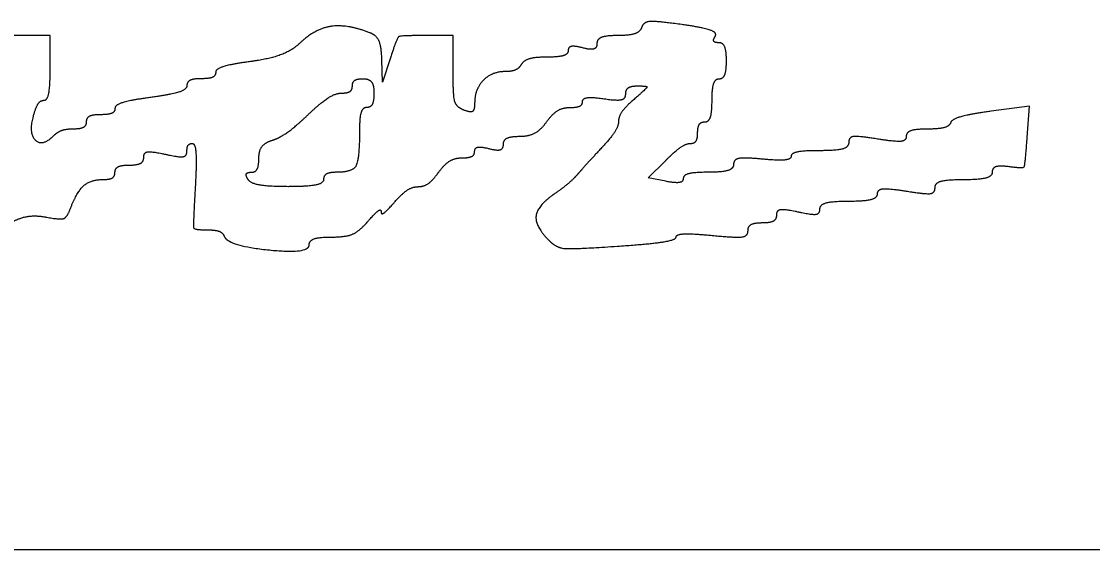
# Model space of a CAD drawing. Extents: x 0 to 34, y 0 to 22.
# Drawn here: x 25.351 to 25.7083, y 8.816 to 8.9921 of the extents above; entities that cross this region are included whole.
import ezdxf

# ---------------------------------------------------------------- set-up
doc = ezdxf.new("R2010")
doc.units = 0
doc.layers.add('SH_Data', color=7, linetype='Continuous')
doc.layers.add('SH_Text', color=7, linetype='Continuous')

msp = doc.modelspace()

# ---------------------------------------------------------------- linework, layer by layer
at = {"layer": 'SH_Data'}
msp.add_line((24.5, 8.816), (28, 8.816), dxfattribs=at)
at = {"layer": 'SH_Text'}
for points in [[(25.36057, 8.97662), (25.36057, 8.98742), (25.34497, 8.98742)], [(25.49497, 8.97568), (25.49497, 8.98742), (25.48572, 8.98742)], [(25.47396, 8.97962), (25.47146, 8.97182), (25.47122, 8.97936)], [(25.68652, 8.95347), (25.68727, 8.96391), (25.67452, 8.96219)], [(25.56591, 8.9388), (25.56006, 8.93992), (25.56581, 8.94567)]]:
    msp.add_lwpolyline(points, dxfattribs=at)
for points in [[(25.57127, 8.99109), (25.56276, 8.99226), (25.55848, 8.99195), (25.55787, 8.99011)], [(25.46717, 8.98836), (25.45966, 8.99125), (25.44907, 8.98973), (25.44405, 8.98505)], [(25.47122, 8.97936), (25.47107, 8.98385), (25.46943, 8.9875), (25.46717, 8.98836)], [(25.55787, 8.99011), (25.55737, 8.98863), (25.55382, 8.98742), (25.54997, 8.98742)], [(25.58243, 8.98719), (25.58317, 8.98839), (25.57815, 8.99014), (25.57127, 8.99109)], [(25.44405, 8.98505), (25.44119, 8.98239), (25.43379, 8.97959), (25.42735, 8.97874)], [(25.48572, 8.98742), (25.47739, 8.98742), (25.47621, 8.98664), (25.47396, 8.97962)], [(25.54297, 8.98474), (25.54297, 8.98324), (25.54085, 8.98261), (25.53817, 8.98331)], [(25.54997, 8.98742), (25.54612, 8.98742), (25.54297, 8.98621), (25.54297, 8.98474)], [(25.58363, 8.98502), (25.58223, 8.98502), (25.58169, 8.986), (25.58243, 8.98719)], [(25.58617, 8.97902), (25.58617, 8.98232), (25.58503, 8.98502), (25.58363, 8.98502)], [(25.53337, 8.98239), (25.53337, 8.9812), (25.53019, 8.98022), (25.52631, 8.98022)], [(25.53817, 8.98331), (25.53553, 8.98401), (25.53337, 8.98359), (25.53337, 8.98239)], [(25.42735, 8.97874), (25.42098, 8.97789), (25.41577, 8.97626), (25.41577, 8.97511)], [(25.51777, 8.97782), (25.51696, 8.9765), (25.51465, 8.97542), (25.51266, 8.97542)], [(25.52631, 8.98022), (25.52243, 8.98022), (25.51859, 8.97914), (25.51777, 8.97782)], [(25.58377, 8.97302), (25.58509, 8.97302), (25.58617, 8.97572), (25.58617, 8.97902)], [(25.35845, 8.96582), (25.35962, 8.96582), (25.36057, 8.97068), (25.36057, 8.97662)], [(25.41577, 8.97511), (25.41577, 8.97396), (25.41361, 8.97302), (25.41097, 8.97302)], [(25.49857, 8.96255), (25.49605, 8.96352), (25.49497, 8.96745), (25.49497, 8.97568)], [(25.51266, 8.97542), (25.50796, 8.97542), (25.50217, 8.96959), (25.50217, 8.96487)], [(25.40617, 8.9707), (25.40617, 8.96943), (25.40077, 8.96767), (25.39417, 8.96679)], [(25.41097, 8.97302), (25.40833, 8.97302), (25.40617, 8.97198), (25.40617, 8.9707)], [(25.45775, 8.96822), (25.45974, 8.96822), (25.46137, 8.9693), (25.46137, 8.97062)], [(25.46137, 8.97062), (25.46137, 8.97194), (25.46299, 8.97302), (25.46497, 8.97302)], [(25.46497, 8.97302), (25.46697, 8.97302), (25.46857, 8.97089), (25.46857, 8.96822)], [(25.55257, 8.96795), (25.55257, 8.96942), (25.55436, 8.97062), (25.55654, 8.97062)], [(25.55654, 8.97062), (25.5598, 8.97062), (25.55959, 8.96982), (25.55534, 8.96614)], [(25.58137, 8.96582), (25.58137, 8.96978), (25.58245, 8.97302), (25.58377, 8.97302)], [(25.39417, 8.96679), (25.38757, 8.96592), (25.38217, 8.96426), (25.38217, 8.96311)], [(25.44667, 8.96109), (25.45077, 8.96501), (25.45576, 8.96822), (25.45775, 8.96822)], [(25.46857, 8.96822), (25.46857, 8.96558), (25.46749, 8.96342), (25.46617, 8.96342)], [(25.53817, 8.9654), (25.53817, 8.96649), (25.54141, 8.96691), (25.54537, 8.96633)], [(25.54537, 8.96633), (25.54969, 8.9657), (25.55257, 8.96634), (25.55257, 8.96795)], [(25.35494, 8.96051), (25.35571, 8.96343), (25.35728, 8.96582), (25.35845, 8.96582)], [(25.38217, 8.96311), (25.38217, 8.96196), (25.38001, 8.96102), (25.37737, 8.96102)], [(25.46617, 8.96342), (25.46485, 8.96342), (25.46377, 8.96027), (25.46377, 8.95642)], [(25.50217, 8.96487), (25.50217, 8.96257), (25.50081, 8.96169), (25.49857, 8.96255)], [(25.52617, 8.95862), (25.52807, 8.96126), (25.53155, 8.96342), (25.5339, 8.96342)], [(25.5339, 8.96342), (25.53625, 8.96342), (25.53817, 8.96431), (25.53817, 8.9654)], [(25.55534, 8.96614), (25.5525, 8.96367), (25.55017, 8.96038), (25.55017, 8.95883)], [(25.57897, 8.95862), (25.58029, 8.95862), (25.58137, 8.96186), (25.58137, 8.96582)], [(25.36163, 8.95392), (25.35794, 8.95023), (25.35342, 8.95468), (25.35494, 8.96051)], [(25.37737, 8.96102), (25.37473, 8.96102), (25.37257, 8.95994), (25.37257, 8.95862)], [(25.43469, 8.95253), (25.43718, 8.95332), (25.44257, 8.95717), (25.44667, 8.96109)], [(25.67452, 8.96219), (25.66751, 8.96124), (25.66141, 8.95951), (25.66097, 8.95834)], [(25.36825, 8.95622), (25.36587, 8.95622), (25.3629, 8.95518), (25.36163, 8.95392)], [(25.37257, 8.95862), (25.37257, 8.9573), (25.37063, 8.95622), (25.36825, 8.95622)], [(25.46377, 8.95642), (25.46377, 8.94629), (25.46149, 8.94182), (25.45631, 8.94182)], [(25.51724, 8.95382), (25.52025, 8.95382), (25.52427, 8.95598), (25.52617, 8.95862)], [(25.55017, 8.95883), (25.55017, 8.95727), (25.54774, 8.9534), (25.54477, 8.95023)], [(25.57657, 8.95502), (25.57657, 8.957), (25.57765, 8.95862), (25.57897, 8.95862)], [(25.65317, 8.95622), (25.64932, 8.95622), (25.64617, 8.95513), (25.64617, 8.95379)], [(25.66097, 8.95834), (25.66053, 8.95717), (25.65702, 8.95622), (25.65317, 8.95622)], [(25.43017, 8.94646), (25.43017, 8.94901), (25.4322, 8.95174), (25.43469, 8.95253)], [(25.51177, 8.95114), (25.51177, 8.95261), (25.51423, 8.95382), (25.51724, 8.95382)], [(25.57406, 8.95142), (25.57544, 8.95142), (25.57657, 8.95304), (25.57657, 8.95502)], [(25.63657, 8.9529), (25.63014, 8.95393), (25.62697, 8.95354), (25.62697, 8.95173)], [(25.64617, 8.95379), (25.64617, 8.9523), (25.64246, 8.95196), (25.63657, 8.9529)], [(25.68037, 8.94377), (25.68517, 8.9431), (25.68585, 8.94419), (25.68652, 8.95347)], [(25.39897, 8.94782), (25.4035, 8.94682), (25.40617, 8.9472), (25.40617, 8.94883)], [(25.40617, 8.94883), (25.40617, 8.95025), (25.40698, 8.95142), (25.40797, 8.95142)], [(25.40797, 8.95142), (25.40896, 8.95143), (25.4094, 8.94495), (25.40896, 8.93702)], [(25.4979, 8.94662), (25.50025, 8.94662), (25.50217, 8.9476), (25.50217, 8.94879)], [(25.50217, 8.94879), (25.50217, 8.94999), (25.50433, 8.9504), (25.50697, 8.94971)], [(25.50697, 8.94971), (25.50965, 8.94901), (25.51177, 8.94964), (25.51177, 8.95114)], [(25.54477, 8.95023), (25.5418, 8.94705), (25.53817, 8.94305), (25.53669, 8.94133)], [(25.56581, 8.94567), (25.56897, 8.94883), (25.57268, 8.95142), (25.57406, 8.95142)], [(25.61737, 8.94902), (25.61209, 8.94902), (25.60777, 8.94818), (25.60777, 8.94716)], [(25.62697, 8.95173), (25.62697, 8.95017), (25.6229, 8.94902), (25.61737, 8.94902)], [(25.38697, 8.94422), (25.38961, 8.94422), (25.39177, 8.94538), (25.39177, 8.94681)], [(25.39177, 8.94681), (25.39177, 8.94844), (25.39444, 8.94881), (25.39897, 8.94782)], [(25.42763, 8.94182), (25.42903, 8.94182), (25.43017, 8.94391), (25.43017, 8.94646)], [(25.49017, 8.94182), (25.49207, 8.94446), (25.49555, 8.94662), (25.4979, 8.94662)], [(25.59817, 8.94621), (25.59221, 8.94678), (25.58857, 8.94612), (25.58857, 8.94447)], [(25.60777, 8.94716), (25.60777, 8.94613), (25.60345, 8.9457), (25.59817, 8.94621)], [(25.3784, 8.93942), (25.38047, 8.93942), (25.38217, 8.9405), (25.38217, 8.94182)], [(25.38217, 8.94182), (25.38217, 8.94314), (25.38433, 8.94422), (25.38697, 8.94422)], [(25.42657, 8.93942), (25.42575, 8.94074), (25.42623, 8.94182), (25.42763, 8.94182)], [(25.45631, 8.94182), (25.45382, 8.94182), (25.45177, 8.94074), (25.45177, 8.93942)], [(25.48332, 8.93702), (25.48519, 8.93702), (25.48827, 8.93918), (25.49017, 8.94182)], [(25.58017, 8.94182), (25.57555, 8.94182), (25.57177, 8.94089), (25.57177, 8.93975)], [(25.58857, 8.94447), (25.58857, 8.94301), (25.58479, 8.94182), (25.58017, 8.94182)], [(25.66537, 8.93942), (25.67065, 8.93942), (25.67497, 8.94057), (25.67497, 8.94197)], [(25.67497, 8.94197), (25.67497, 8.94337), (25.6774, 8.94418), (25.68037, 8.94377)], [(25.36723, 8.92952), (25.36939, 8.93524), (25.3741, 8.93942), (25.3784, 8.93942)], [(25.43991, 8.93702), (25.43339, 8.93702), (25.42739, 8.9381), (25.42657, 8.93942)], [(25.45177, 8.93942), (25.45177, 8.9381), (25.44643, 8.93702), (25.43991, 8.93702)], [(25.53669, 8.94133), (25.53522, 8.93962), (25.53171, 8.93663), (25.52889, 8.93469)], [(25.57177, 8.93975), (25.57177, 8.93862), (25.56914, 8.93819), (25.56591, 8.9388)], [(25.65577, 8.93671), (25.65577, 8.93827), (25.65985, 8.93942), (25.66537, 8.93942)], [(25.40896, 8.93702), (25.40822, 8.92394), (25.40858, 8.92262), (25.41296, 8.92262)], [(25.47545, 8.93185), (25.47792, 8.93469), (25.48146, 8.93702), (25.48332, 8.93702)], [(25.52889, 8.93469), (25.52307, 8.93068), (25.52224, 8.92381), (25.527, 8.91905)], [(25.62697, 8.93222), (25.63225, 8.93222), (25.63657, 8.93331), (25.63657, 8.93465)], [(25.63657, 8.93465), (25.63657, 8.93614), (25.64028, 8.93648), (25.64617, 8.93554)], [(25.64617, 8.93554), (25.6526, 8.93451), (25.65577, 8.9349), (25.65577, 8.93671)], [(25.47097, 8.92862), (25.47097, 8.92756), (25.47299, 8.92901), (25.47545, 8.93185)], [(25.61737, 8.92963), (25.61737, 8.93105), (25.62169, 8.93222), (25.62697, 8.93222)], [(25.35939, 8.92683), (25.36385, 8.92598), (25.36619, 8.92678), (25.36723, 8.92952)], [(25.46649, 8.92539), (25.46895, 8.92823), (25.47097, 8.92968), (25.47097, 8.92862)], [(25.59817, 8.92502), (25.60081, 8.92502), (25.60297, 8.92619), (25.60297, 8.92761)], [(25.60297, 8.92761), (25.60297, 8.92924), (25.60564, 8.92961), (25.61017, 8.92862)], [(25.61017, 8.92862), (25.6147, 8.92762), (25.61737, 8.928), (25.61737, 8.92963)], [(25.34759, 8.92513), (25.35058, 8.92674), (25.35589, 8.9275), (25.35939, 8.92683)], [(25.45449, 8.92022), (25.4592, 8.92022), (25.46368, 8.92215), (25.46649, 8.92539)], [(25.59337, 8.92231), (25.59337, 8.9238), (25.59553, 8.92502), (25.59817, 8.92502)], [(25.41296, 8.92262), (25.4156, 8.92262), (25.41813, 8.92168), (25.41857, 8.92054)], [(25.41857, 8.92054), (25.41981, 8.91732), (25.44697, 8.91455), (25.44697, 8.91765)], [(25.44697, 8.91765), (25.44697, 8.91906), (25.45035, 8.92022), (25.45449, 8.92022)], [(25.5498, 8.91716), (25.56056, 8.9179), (25.56937, 8.91927), (25.56937, 8.92021)], [(25.56937, 8.92021), (25.56937, 8.92115), (25.57477, 8.9214), (25.58137, 8.92076)], [(25.58137, 8.92076), (25.58936, 8.91999), (25.59337, 8.92051), (25.59337, 8.92231)], [(25.527, 8.91905), (25.52941, 8.91663), (25.53515, 8.91616), (25.5498, 8.91716)]]:
    msp.add_open_spline(points, degree=2, dxfattribs=at)

doc.saveas('drawing.dxf')
